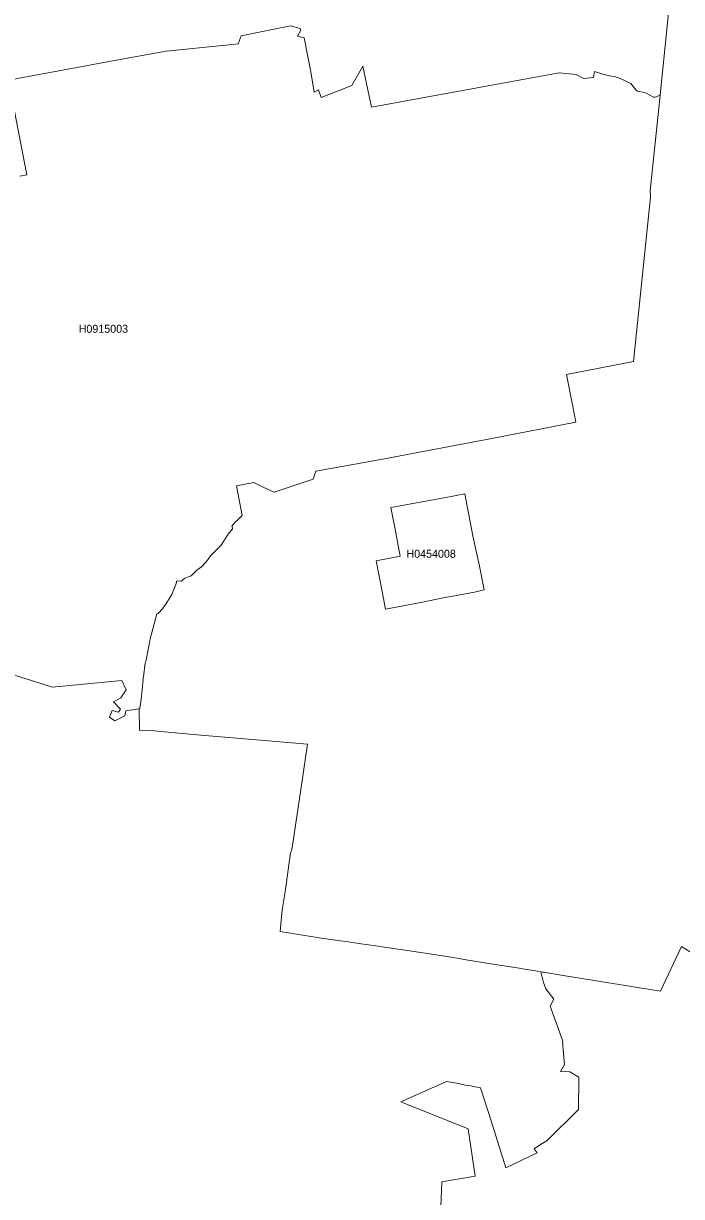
# Model space of a CAD drawing. Extents: x 369010 to 739155, y 6377141 to 6616555.
# Drawn here: x 689013 to 697235, y 6455073 to 6469735 of the extents above; entities that cross this region are included whole.
import ezdxf
from ezdxf.enums import TextEntityAlignment as Align

# ---------------------------------------------------------------- set-up
doc = ezdxf.new("R2010")
doc.units = 0
doc.header["$LTSCALE"] = 40
doc.layers.add('1', color=7, linetype='Continuous', lineweight=13)
doc.layers.add('2', color=7, linetype='Continuous')

msp = doc.modelspace()

# ---------------------------------------------------------------- linework, layer by layer
at = {"layer": '1'}
for points in [[(697097.55, 6470115.34), (696965.64, 6468838.31), (696841.85, 6467641.72), (696846.48, 6467590.41), (696846.48, 6467565.09), (696633.48, 6465510.03), (695796.03, 6465346.34), (695874.31, 6464967.84), (695914.2, 6464753.18), (694884.1, 6464552.09), (693475.66, 6464286.12), (692665.19, 6464139.49), (692632.75, 6464040.68), (692146.33, 6463877), (692008.97, 6463940.39), (691892.12, 6463995.67), (691674.65, 6463955.12), (691744.32, 6463585.71), (691702.45, 6463542.85), (691653.3, 6463498.66), (691616.06, 6463453.47), (691624.83, 6463432.79), (691622.84, 6463417.06), (691571.04, 6463349.7), (691532.81, 6463292.77), (691480.84, 6463214.16), (691349.43, 6463079.93), (691320.97, 6463040.54), (691295.48, 6463007.11), (691235.57, 6462944.55), (691178.63, 6462900.36), (691136.43, 6462861.14), (691106.97, 6462832.5), (691070.72, 6462817.77), (691030.51, 6462801.06), (691003.03, 6462782.52), (690988.63, 6462764.65), (690929.05, 6462768.29), (690917.96, 6462722.44), (690864.51, 6462599.47), (690803.1, 6462498.35), (690750.31, 6462418.41), (690695.53, 6462359.99), (690680.46, 6462357.67), (690597.22, 6462043.88), (690586.29, 6461994.72), (690540.78, 6461759.04), (690534.66, 6461742), (690512.15, 6461570.54), (690507.68, 6461558.45), (690508.01, 6461534.79), (690482.52, 6461286.53), (690467.3, 6461174.98), (690456.54, 6461168.36)], [(696965.64, 6468838.31), (697097.55, 6470115.34)], [(696965.64, 6468838.31), (696965.48, 6468838.31), (696916.16, 6468817.62), (696900.93, 6468812.49), (696884.05, 6468813.32), (696793.19, 6468864.96), (696770.68, 6468872.9), (696682.63, 6468888.46), (696666.25, 6468900.05), (696601.04, 6468984.29), (696468.97, 6469048.34), (696391.51, 6469070.35), (696333.75, 6469078.79), (696250.5, 6469098.98), (696145.57, 6469135.56), (696136.8, 6469060.42), (696015.65, 6469048.17), (695918.5, 6469097.33), (695707.32, 6469116.86), (693359.81, 6468690.19), (693253.72, 6469201.43), (693114.86, 6468958.96), (692733.21, 6468810.51), (692700.77, 6468906.5), (692645.82, 6468876.71), (692602.63, 6469130.76), (692520.04, 6469553.12), (692434.97, 6469576.63), (692478.67, 6469652.76), (692469.73, 6469670.63), (692347.26, 6469705.06), (691731.75, 6469581.09), (691693.68, 6469480.47), (691540.42, 6469461.43), (690794.83, 6469390.27), (690196.7, 6469281.53), (688825.66, 6469027.65), (689055.38, 6467840.82), (688968.99, 6467826.75)], [(688968.99, 6467826.75), (689055.38, 6467840.82), (688825.66, 6469027.65), (690196.7, 6469281.53), (690794.83, 6469390.27), (691540.42, 6469461.43), (691693.68, 6469480.47), (691731.75, 6469581.09), (692347.26, 6469705.06), (692469.73, 6469670.63), (692478.67, 6469652.76), (692434.97, 6469576.63), (692520.04, 6469553.12), (692602.63, 6469130.76), (692645.82, 6468876.71), (692700.77, 6468906.5), (692733.21, 6468810.51), (693114.86, 6468958.96), (693253.72, 6469201.43), (693359.81, 6468690.19), (695707.32, 6469116.86), (695918.5, 6469097.33), (696015.65, 6469048.17), (696136.8, 6469060.42), (696145.57, 6469135.56), (696250.5, 6469098.98), (696333.75, 6469078.79), (696391.51, 6469070.35), (696468.97, 6469048.34), (696601.04, 6468984.29), (696666.25, 6468900.05), (696682.63, 6468888.46), (696770.68, 6468872.9), (696793.19, 6468864.96), (696884.05, 6468813.32), (696900.93, 6468812.49), (696916.16, 6468817.62), (696965.48, 6468838.31), (696965.64, 6468838.31)], [(690482.52, 6461286.53), (690508.01, 6461534.79), (690507.68, 6461558.45), (690512.15, 6461570.54), (690534.66, 6461742), (690540.78, 6461759.04), (690586.29, 6461994.72), (690597.22, 6462043.88), (690680.46, 6462357.67), (690695.53, 6462359.99), (690750.31, 6462418.41), (690803.1, 6462498.35), (690864.51, 6462599.47), (690917.96, 6462722.44), (690929.05, 6462768.29), (690988.63, 6462764.65), (691003.03, 6462782.52), (691030.51, 6462801.06), (691070.72, 6462817.77), (691106.97, 6462832.5), (691136.43, 6462861.14), (691178.63, 6462900.36), (691235.57, 6462944.55), (691295.48, 6463007.11), (691320.97, 6463040.54), (691349.43, 6463079.93), (691480.84, 6463214.16), (691532.81, 6463292.77), (691571.04, 6463349.7), (691622.84, 6463417.06), (691624.83, 6463432.79), (691616.06, 6463453.47), (691653.3, 6463498.66), (691702.45, 6463542.85), (691744.32, 6463585.71), (691674.65, 6463955.12), (691892.12, 6463995.67), (692008.97, 6463940.39), (692146.33, 6463877), (692632.75, 6464040.68), (692665.19, 6464139.49), (693475.66, 6464286.12), (694884.1, 6464552.09), (695914.2, 6464753.18), (695874.31, 6464967.84), (695796.03, 6465346.34), (696633.48, 6465510.03), (696846.48, 6467565.09), (696846.48, 6467590.41), (696841.85, 6467641.72), (696965.64, 6468838.31)], [(688647.25, 6461668.35), (689374.64, 6461438.79), (689721.53, 6461470.9), (690243.37, 6461521.22), (690294.67, 6461404.37), (690229.47, 6461305.4), (690136.95, 6461254.75), (690223.01, 6461165.05), (690198.52, 6461126.65), (690122.88, 6461148.17), (690086.47, 6461065.91), (690153.83, 6461016.76), (690278.29, 6461081.64), (690290.21, 6461143.53), (690456.54, 6461168.36), (690467.3, 6461174.98), (690482.52, 6461286.53)], [(690456.54, 6461168.36), (690290.21, 6461143.53), (690278.29, 6461081.64), (690153.83, 6461016.76), (690086.47, 6461065.91), (690122.88, 6461148.17), (690198.52, 6461126.65), (690223.01, 6461165.05), (690136.95, 6461254.75), (690229.47, 6461305.4), (690294.67, 6461404.37), (690243.37, 6461521.22), (689721.53, 6461470.9), (689374.64, 6461438.79), (688647.25, 6461668.35)], [(690456.54, 6461168.36), (690461.34, 6460903.22), (690650.51, 6460892.3), (690774.14, 6460882.7), (691180.45, 6460844.8), (691629.63, 6460805.74), (692559.76, 6460726.8), (692490.75, 6460245.51), (692385.16, 6459542.12), (692364.3, 6459410.71), (692358.51, 6459387.7), (692350.23, 6459367.68), (692282.38, 6458880.93), (692246.79, 6458657.5), (692218.16, 6458384.75), (692707.89, 6458307.79), (692968.89, 6458271.21), (693040.88, 6458259.46), (693201.59, 6458233.81), (693443.72, 6458203.85), (693494.36, 6458194.25), (693862.94, 6458138.81), (694168.79, 6458092.3), (694456.6, 6458047.12), (694495.83, 6458038.68), (694853.65, 6457982.74), (695181.01, 6457931.27), (695296.7, 6457911.74), (695385.08, 6457896.68), (695478.76, 6457881.12), (695498.95, 6457877.98), (695509.37, 6457876.49), (695754.49, 6457836.6)], [(695551.08, 6455770.45), (695947.46, 6456160.71), (695949.45, 6456563.87), (695837.9, 6456631.9), (695722.38, 6456635.21), (695774.35, 6456723.59), (695747.7, 6457007.26), (695753.33, 6457015.53), (695594.11, 6457451.64), (695640.95, 6457540.51), (695538.83, 6457670.27), (695510.37, 6457749.88), (695478.76, 6457881.12), (695385.08, 6457896.68), (695296.7, 6457911.74), (695181.01, 6457931.27), (694853.65, 6457982.74), (694495.83, 6458038.68), (694456.6, 6458047.12), (694168.79, 6458092.3), (693862.94, 6458138.81), (693494.36, 6458194.25), (693443.72, 6458203.85), (693201.59, 6458233.81), (693040.88, 6458259.46), (692968.89, 6458271.21), (692707.89, 6458307.79), (692218.16, 6458384.75), (692246.79, 6458657.5), (692282.38, 6458880.93), (692350.23, 6459367.68), (692358.51, 6459387.7), (692364.3, 6459410.71), (692385.16, 6459542.12), (692490.75, 6460245.51), (692559.76, 6460726.8), (691629.63, 6460805.74), (691180.45, 6460844.8), (690774.14, 6460882.7), (690650.51, 6460892.3), (690461.34, 6460903.22), (690456.54, 6461168.36)], [(704537.29, 6455359.67), (704521.4, 6455338.32), (704511.96, 6455316.97), (704040.61, 6455463.93), (703532.84, 6455517.23), (703030.21, 6455566.38), (702542.3, 6455632.09), (702175.21, 6455698.95), (702139.8, 6455693.49), (701452.29, 6455611.4), (701453.62, 6455623.31), (701339.58, 6456300.89), (701131.71, 6456640.34), (700918.87, 6456992.03), (700723.25, 6457312.28), (699997.51, 6457197.75), (699733.37, 6457330.98), (699517.88, 6457014.71), (699342.45, 6456934.93), (699262.84, 6456896.21), (698156.78, 6457619.46), (697234.09, 6458199.88), (696971.11, 6457638.33), (695754.49, 6457836.6)], [(695754.49, 6457836.6), (696971.11, 6457638.33), (697234.09, 6458199.88), (698156.78, 6457619.46)], [(695754.49, 6457836.6), (695509.37, 6457876.49), (695499.11, 6457877.98), (695478.76, 6457881.12), (695510.37, 6457749.88), (695538.83, 6457670.27), (695640.95, 6457540.51), (695594.11, 6457451.64), (695753.33, 6457015.53), (695747.7, 6457007.26), (695774.35, 6456723.59), (695722.38, 6456635.21), (695837.9, 6456631.9), (695949.45, 6456563.87), (695947.46, 6456160.71), (695551.08, 6455770.45), (695474.62, 6455725.6), (695393.85, 6455669.66), (695429.6, 6455619.34), (695039.34, 6455430.17), (694854.97, 6456020.19), (694724.22, 6456432.79), (694598.61, 6456455.97), (694531.25, 6456465.4), (694448.49, 6456484.76), (694298.88, 6456512.07), (693729.05, 6456255.71), (694567.49, 6455918.57), (694657.03, 6455325.9), (694240.46, 6455256.06), (694224.73, 6454844.78)], [(694224.73, 6454844.78), (694240.46, 6455256.06), (694657.03, 6455325.9), (694567.49, 6455918.57), (693729.05, 6456255.71), (694298.88, 6456512.07), (694448.49, 6456484.76), (694531.25, 6456465.4), (694598.61, 6456455.97), (694724.22, 6456432.79), (694854.97, 6456020.19), (695039.34, 6455430.17), (695429.6, 6455619.34), (695393.85, 6455669.66), (695474.62, 6455725.6), (695551.08, 6455770.45)]]:
    msp.add_lwpolyline(points, dxfattribs=at)
for points in [[(694768.25, 6462654.26), (694709.49, 6462952.49), (694628.89, 6463331.17), (694526.28, 6463857.8), (694269.25, 6463807.65), (693692.64, 6463701.56), (693603.43, 6463684.02), (693653.41, 6463433.12), (693720.11, 6463077.28), (693418.4, 6463018.53), (693496.35, 6462635.55), (693536.73, 6462412.95), (693691.15, 6462444.56), (693998.99, 6462502.49), (694255.68, 6462555.95), (694422.34, 6462585.9), (694646.93, 6462628.77)], [(694768.25, 6462654.26), (694646.93, 6462628.77), (694422.34, 6462585.9), (694255.68, 6462555.95), (693998.99, 6462502.49), (693691.15, 6462444.56), (693536.73, 6462412.95), (693496.35, 6462635.55), (693418.4, 6463018.53), (693720.11, 6463077.28), (693653.41, 6463433.12), (693603.43, 6463684.02), (693692.64, 6463701.56), (694269.25, 6463807.65), (694526.28, 6463857.8), (694628.89, 6463331.17), (694709.49, 6462952.49)]]:
    msp.add_lwpolyline(points, close=True, dxfattribs=at)

# ---------------------------------------------------------------- texts
at = {"layer": '2'}
for s, p in [('H0915003', (690011.11, 6465868.43)), ('H0454008', (694106.02, 6463056.6))]:
    msp.add_text(s, height=100, dxfattribs=at).set_placement(p, align=Align.CENTER)

doc.saveas('drawing.dxf')
